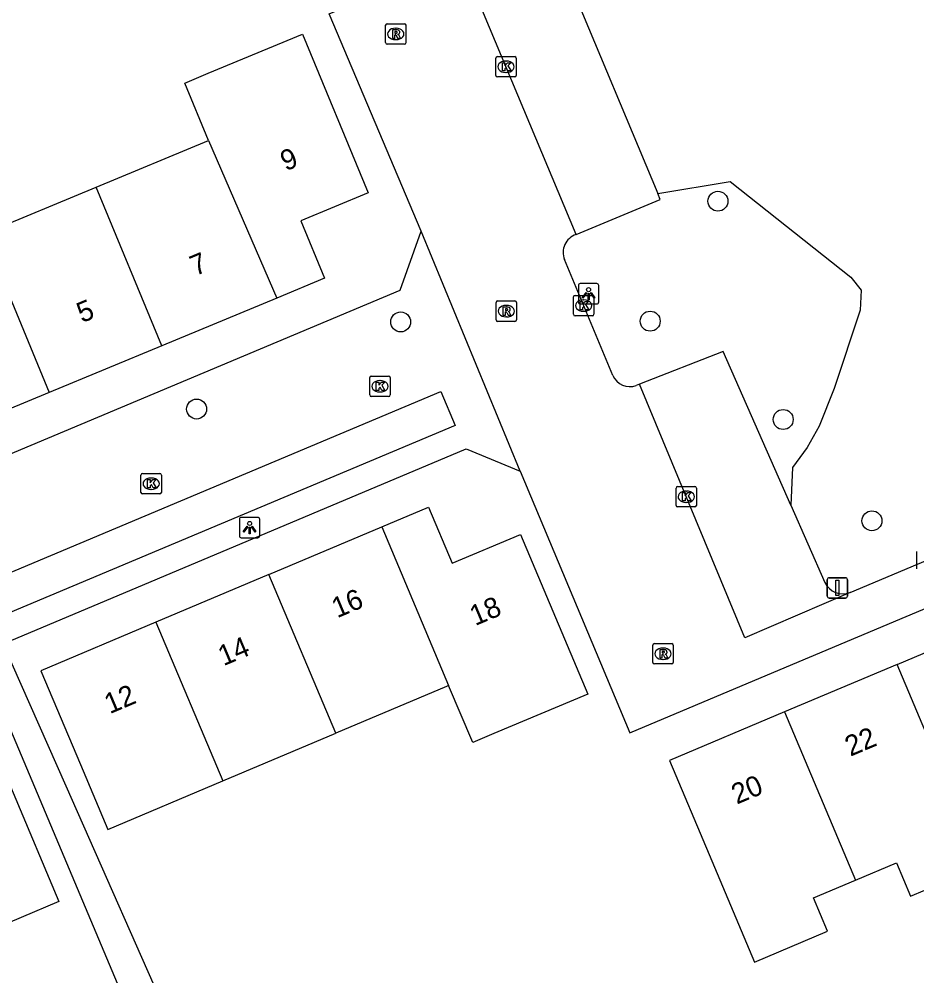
# Model space of a CAD drawing. Extents: x 157767 to 159171, y 387842 to 389425.
# Drawn here: x 158884.47 to 158928.51, y 388418.63 to 388465.56 of the extents above; entities that cross this region are included whole.
import ezdxf

# ---------------------------------------------------------------- set-up
doc = ezdxf.new("R2010")
doc.units = 0
for name, color, linetype in [('IMGEO_Afsluitpaal', 7, 'Continuous'), ('IMGEO_Boom', 7, 'Continuous'), ('IMGEO_Groenvoorziening', 7, 'Continuous'), ('IMGEO_Kolk', 7, 'Continuous'), ('IMGEO_Lichtpunt', 7, 'Continuous'), ('IMGEO_Pand', 7, 'Continuous'), ('IMGEO_Pand_nummerreeks', 7, 'Continuous'), ('IMGEO_Parkeervlak_open', 7, 'Continuous'), ('IMGEO_Rioolput', 7, 'Continuous'), ('IMGEO_Voetpad_open', 7, 'Continuous')]:
    doc.layers.add(name, color=color, linetype=linetype)

msp = doc.modelspace()

# ---------------------------------------------------------------- linework, layer by layer
at = {"layer": 'IMGEO_Afsluitpaal'}
for p, q in [((158924.111, 388437.256), (158924.111, 388438.056)), ((158924.111, 388438.056), (158924.111, 388437.256)), ((158924.211, 388438.156), (158925.001, 388438.156)), ((158925.001, 388438.156), (158924.211, 388438.156)), ((158925.101, 388438.056), (158925.101, 388437.256)), ((158925.101, 388437.256), (158925.101, 388438.056)), ((158925.001, 388437.156), (158924.211, 388437.156)), ((158924.211, 388437.156), (158925.001, 388437.156))]:
    msp.add_line(p, q, dxfattribs=at)
msp.add_lwpolyline([(158924.531, 388438.031), (158924.681, 388438.031), (158924.681, 388437.281), (158924.531, 388437.281), (158924.531, 388438.031)], dxfattribs=at)
for centre, start, end in [((158924.211, 388438.056), 90, 180), ((158924.211, 388438.056), 90, 180), ((158925.001, 388438.056), 0, 90), ((158925.001, 388438.056), 360, 90), ((158924.211, 388437.256), 180, 270), ((158924.211, 388437.256), 180, 270), ((158925.001, 388437.256), 270, 0), ((158925.001, 388437.256), 270, 0)]:
    msp.add_arc(centre, 0.1, start, end, dxfattribs=at)
at = {"layer": 'IMGEO_Boom'}
for centre in [(158918.749, 388456.625), (158903.188, 388450.704), (158915.426, 388450.741), (158893.178, 388446.43), (158921.95, 388445.918), (158926.302, 388440.949)]:
    msp.add_circle(centre, 0.489, dxfattribs=at)
at = {"layer": 'IMGEO_Groenvoorziening'}
msp.add_lwpolyline([(158915.796, 388456.998), (158919.347, 388457.588), (158925.262, 388452.894), (158925.768, 388452.257), (158925.726, 388451.279), (158924.456, 388447.434), (158923.717, 388445.593), (158923.117, 388444.545), (158922.41, 388443.566), (158922.331, 388441.711)], dxfattribs=at)
at = {"layer": 'IMGEO_Kolk'}
for p, q in [((158907.854, 388462.793), (158907.854, 388463.645)), ((158907.929, 388463.719), (158908.781, 388463.719)), ((158908.855, 388463.645), (158908.855, 388462.793)), ((158908.342, 388463.499), (158908.367, 388463.499)), ((158908.781, 388462.719), (158907.929, 388462.719)), ((158908.365, 388462.939), (158908.34, 388462.939)), ((158911.663, 388451.078), (158911.663, 388451.93)), ((158911.738, 388452.004), (158912.59, 388452.004)), ((158912.664, 388451.93), (158912.664, 388451.078)), ((158912.151, 388451.784), (158912.176, 388451.784)), ((158912.59, 388451.004), (158911.738, 388451.004)), ((158912.174, 388451.224), (158912.149, 388451.224)), ((158901.669, 388447.12), (158901.669, 388447.972)), ((158901.744, 388448.046), (158902.596, 388448.046)), ((158902.157, 388447.826), (158902.182, 388447.826)), ((158902.67, 388447.972), (158902.67, 388447.12)), ((158902.18, 388447.266), (158902.155, 388447.266)), ((158902.596, 388447.046), (158901.744, 388447.046)), ((158890.45, 388442.342), (158890.45, 388443.194)), ((158890.525, 388443.268), (158891.377, 388443.268)), ((158890.938, 388443.048), (158890.963, 388443.048)), ((158891.451, 388443.194), (158891.451, 388442.342)), ((158916.693, 388441.704), (158916.693, 388442.556)), ((158916.768, 388442.63), (158917.62, 388442.63)), ((158917.694, 388442.556), (158917.694, 388441.704)), ((158891.377, 388442.268), (158890.525, 388442.268)), ((158890.961, 388442.488), (158890.936, 388442.488)), ((158917.181, 388442.41), (158917.206, 388442.41)), ((158917.62, 388441.63), (158916.768, 388441.63)), ((158917.204, 388441.85), (158917.179, 388441.85)), ((158928.505, 388438.596), (158928.505, 388439.448))]:
    msp.add_line(p, q, dxfattribs=at)
for points in [[(158907.854, 388462.793), (158907.854, 388463.645)], [(158907.929, 388463.719), (158908.781, 388463.719)], [(158908.855, 388463.645), (158908.855, 388462.793)], [(158908.175, 388463.419), (158908.298, 388463.419), (158908.298, 388463.268), (158908.428, 388463.419), (158908.592, 388463.419), (158908.446, 388463.268), (158908.599, 388463.019), (158908.447, 388463.019), (158908.362, 388463.183), (158908.298, 388463.116), (158908.298, 388463.019), (158908.175, 388463.019), (158908.175, 388463.419)], [(158908.781, 388462.719), (158907.929, 388462.719)], [(158911.663, 388451.078), (158911.663, 388451.93)], [(158911.738, 388452.004), (158912.59, 388452.004)], [(158912.664, 388451.93), (158912.664, 388451.078)], [(158911.984, 388451.704), (158912.107, 388451.704), (158912.107, 388451.553), (158912.237, 388451.704), (158912.401, 388451.704), (158912.255, 388451.553), (158912.408, 388451.304), (158912.256, 388451.304), (158912.171, 388451.468), (158912.107, 388451.401), (158912.107, 388451.304), (158911.984, 388451.304), (158911.984, 388451.704)], [(158912.59, 388451.004), (158911.738, 388451.004)], [(158901.669, 388447.12), (158901.669, 388447.972)], [(158901.744, 388448.046), (158902.596, 388448.046)], [(158901.99, 388447.746), (158902.113, 388447.746), (158902.113, 388447.595), (158902.243, 388447.746), (158902.407, 388447.746), (158902.261, 388447.595), (158902.414, 388447.346), (158902.262, 388447.346), (158902.177, 388447.51), (158902.113, 388447.443), (158902.113, 388447.346), (158901.99, 388447.346), (158901.99, 388447.746)], [(158902.67, 388447.972), (158902.67, 388447.12)], [(158902.596, 388447.046), (158901.744, 388447.046)], [(158890.45, 388442.342), (158890.45, 388443.194)], [(158890.525, 388443.268), (158891.377, 388443.268)], [(158891.451, 388443.194), (158891.451, 388442.342)], [(158890.771, 388442.968), (158890.894, 388442.968), (158890.894, 388442.817), (158891.024, 388442.968), (158891.188, 388442.968), (158891.042, 388442.817), (158891.195, 388442.568), (158891.043, 388442.568), (158890.958, 388442.732), (158890.894, 388442.665), (158890.894, 388442.568), (158890.771, 388442.568), (158890.771, 388442.968)], [(158916.693, 388441.704), (158916.693, 388442.556)], [(158916.768, 388442.63), (158917.62, 388442.63)], [(158917.694, 388442.556), (158917.694, 388441.704)], [(158891.377, 388442.268), (158890.525, 388442.268)], [(158917.014, 388442.33), (158917.137, 388442.33), (158917.137, 388442.179), (158917.267, 388442.33), (158917.431, 388442.33), (158917.285, 388442.179), (158917.438, 388441.93), (158917.286, 388441.93), (158917.201, 388442.094), (158917.137, 388442.027), (158917.137, 388441.93), (158917.014, 388441.93), (158917.014, 388442.33)], [(158917.62, 388441.63), (158916.768, 388441.63)], [(158928.505, 388438.596), (158928.505, 388439.448)]]:
    msp.add_lwpolyline(points, dxfattribs=at)
for centre, start, end in [((158907.931, 388463.643), 91.552, 178.448), ((158907.931, 388463.643), 91.552, 178.448), ((158908.779, 388463.643), 1.552, 88.448), ((158908.779, 388463.643), 1.552, 88.448), ((158907.931, 388462.795), 181.552, 268.448), ((158907.931, 388462.795), 181.552, 268.448), ((158908.779, 388462.795), 271.552, 358.448), ((158908.779, 388462.795), 271.552, 358.448), ((158911.74, 388451.928), 91.552, 178.448), ((158911.74, 388451.928), 91.552, 178.448), ((158912.588, 388451.928), 1.552, 88.448), ((158912.588, 388451.928), 1.552, 88.448), ((158911.74, 388451.08), 181.552, 268.448), ((158911.74, 388451.08), 181.552, 268.448), ((158912.588, 388451.08), 271.552, 358.448), ((158912.588, 388451.08), 271.552, 358.448), ((158901.746, 388447.97), 91.552, 178.448), ((158901.746, 388447.97), 91.552, 178.448), ((158902.594, 388447.97), 1.552, 88.448), ((158902.594, 388447.97), 1.552, 88.448), ((158901.746, 388447.122), 181.552, 268.448), ((158901.746, 388447.122), 181.552, 268.448), ((158902.594, 388447.122), 271.552, 358.448), ((158902.594, 388447.122), 271.552, 358.448), ((158890.527, 388443.192), 91.552, 178.448), ((158890.527, 388443.192), 91.552, 178.448), ((158891.375, 388443.192), 1.552, 88.448), ((158891.375, 388443.192), 1.552, 88.448), ((158916.77, 388442.554), 91.552, 178.448), ((158916.77, 388442.554), 91.552, 178.448), ((158917.618, 388442.554), 1.552, 88.448), ((158917.618, 388442.554), 1.552, 88.448), ((158890.527, 388442.344), 181.552, 268.448), ((158890.527, 388442.344), 181.552, 268.448), ((158891.375, 388442.344), 271.552, 358.448), ((158891.375, 388442.344), 271.552, 358.448), ((158916.77, 388441.706), 181.552, 268.448), ((158916.77, 388441.706), 181.552, 268.448), ((158917.618, 388441.706), 271.552, 358.448), ((158917.618, 388441.706), 271.552, 358.448)]:
    msp.add_arc(centre, 0.0765, start, end, dxfattribs=at)
for centre, major_axis, ratio, start_param, end_param in [((158908.341, 388463.219), (-0.387, 0.002), 0.722429, 4.712389, 7.853982), ((158908.366, 388463.219), (-0.39, 0.002), 0.717154, 1.570796, 4.712389), ((158912.15, 388451.504), (-0.387, 0.002), 0.722429, 4.712389, 7.853982), ((158912.175, 388451.504), (-0.39, 0.002), 0.717154, 1.570796, 4.712389), ((158902.156, 388447.546), (-0.387, 0.002), 0.722429, 4.712389, 7.853982), ((158902.181, 388447.546), (-0.39, 0.002), 0.717154, 1.570796, 4.712389), ((158890.937, 388442.768), (-0.387, 0.002), 0.722429, 4.712389, 7.853982), ((158890.962, 388442.768), (-0.39, 0.002), 0.717154, 1.570796, 4.712389), ((158917.18, 388442.13), (-0.387, 0.002), 0.722429, 4.712389, 7.853982), ((158917.205, 388442.13), (-0.39, 0.002), 0.717154, 1.570796, 4.712389)]:
    msp.add_ellipse(centre, major_axis=major_axis, ratio=ratio, start_param=start_param, end_param=end_param, dxfattribs=at)
at = {"layer": 'IMGEO_Lichtpunt'}
for p, q in [((158911.904, 388452.488), (158911.904, 388451.681)), ((158911.904, 388452.488), (158911.904, 388451.681)), ((158912.806, 388452.583), (158911.998, 388452.583)), ((158912.806, 388452.583), (158911.998, 388452.583)), ((158912.9, 388451.681), (158912.9, 388452.488)), ((158912.9, 388451.681), (158912.9, 388452.488)), ((158911.998, 388451.587), (158912.806, 388451.587)), ((158911.998, 388451.587), (158912.806, 388451.587)), ((158896.179, 388441.115), (158895.371, 388441.115)), ((158896.179, 388441.115), (158895.371, 388441.115)), ((158895.277, 388441.02), (158895.277, 388440.213)), ((158895.277, 388441.02), (158895.277, 388440.213)), ((158896.273, 388440.213), (158896.273, 388441.02)), ((158896.273, 388440.213), (158896.273, 388441.02)), ((158895.371, 388440.119), (158896.179, 388440.119)), ((158895.371, 388440.119), (158896.179, 388440.119))]:
    msp.add_line(p, q, dxfattribs=at)
for points in [[(158912.278, 388452.152), (158912.317, 388452.124), (158912.129, 388451.862), (158912.091, 388451.889), (158912.278, 388452.152)], [(158912.38, 388452.104), (158912.427, 388452.104), (158912.427, 388451.782), (158912.38, 388451.782), (158912.38, 388452.104)], [(158912.49, 388452.124), (158912.528, 388452.151), (158912.715, 388451.889), (158912.676, 388451.861), (158912.49, 388452.124)], [(158895.651, 388440.684), (158895.69, 388440.656), (158895.502, 388440.394), (158895.464, 388440.421), (158895.651, 388440.684)], [(158895.753, 388440.636), (158895.8, 388440.636), (158895.8, 388440.314), (158895.753, 388440.314), (158895.753, 388440.636)], [(158895.863, 388440.656), (158895.901, 388440.683), (158896.088, 388440.421), (158896.049, 388440.393), (158895.863, 388440.656)]]:
    msp.add_lwpolyline(points, dxfattribs=at)
for centre in [(158912.403, 388452.286), (158895.776, 388440.818)]:
    msp.add_circle(centre, 0.0994, dxfattribs=at)
for centre, start, end in [((158911.998, 388452.488), 90, 180), ((158911.998, 388452.488), 90, 180), ((158912.806, 388452.488), 0, 90), ((158912.806, 388452.488), 0, 90), ((158911.998, 388451.681), 180, 270), ((158911.998, 388451.681), 180, 270), ((158912.806, 388451.681), 270, 0), ((158912.806, 388451.681), 270, 360), ((158895.371, 388441.02), 90, 180), ((158895.371, 388441.02), 90, 180), ((158896.179, 388441.02), 0, 90), ((158896.179, 388441.02), 0, 90), ((158895.371, 388440.213), 180, 270), ((158895.371, 388440.213), 180, 270), ((158896.179, 388440.213), 270, 0), ((158896.179, 388440.213), 270, 360)]:
    msp.add_arc(centre, 0.0946, start, end, dxfattribs=at)
at = {"layer": 'IMGEO_Pand'}
for points in [[(158893.769, 388459.603), (158892.6, 388462.421), (158893.749, 388462.898), (158898.367, 388464.813), (158901.593, 388457.036), (158898.285, 388455.664), (158899.453, 388452.848), (158897.109, 388451.876)], [(158888.245, 388457.311), (158893.769, 388459.603)], [(158893.769, 388459.603), (158897.109, 388451.876)], [(158882.718, 388455.018), (158888.245, 388457.311)], [(158891.47, 388449.536), (158888.245, 388457.311)], [(158882.718, 388455.018), (158885.944, 388447.243)], [(158897.109, 388451.876), (158891.47, 388449.536)], [(158891.47, 388449.536), (158885.944, 388447.243)], [(158885.944, 388447.243), (158880.418, 388444.951)], [(158902.259, 388440.647), (158904.555, 388441.616), (158905.715, 388438.867), (158909.065, 388440.28), (158912.368, 388432.45), (158907.762, 388430.507), (158906.72, 388430.067), (158905.539, 388432.868)], [(158896.722, 388438.312), (158902.259, 388440.647)], [(158902.259, 388440.647), (158905.539, 388432.868)], [(158896.722, 388438.312), (158891.185, 388435.976)], [(158900.002, 388430.532), (158896.722, 388438.312)], [(158891.185, 388435.976), (158885.536, 388433.593), (158887.479, 388428.987), (158888.817, 388425.814), (158894.464, 388428.196)], [(158891.185, 388435.976), (158894.464, 388428.196)], [(158927.542, 388433.903), (158933.073, 388436.236)], [(158927.542, 388433.903), (158922.011, 388431.57)], [(158931.715, 388424.011), (158927.542, 388433.903)], [(158905.539, 388432.868), (158905.439, 388432.826), (158900.002, 388430.532)], [(158876.577, 388429.828), (158882.232, 388432.213), (158884.175, 388427.607), (158886.426, 388422.272), (158882.706, 388420.702), (158882.014, 388422.343), (158880.079, 388421.526)], [(158922.011, 388431.57), (158916.369, 388429.19), (158918.312, 388424.584), (158920.541, 388419.299), (158924.13, 388420.813), (158923.435, 388422.461), (158925.488, 388423.327)], [(158922.011, 388431.57), (158925.488, 388423.327)], [(158894.464, 388428.196), (158900.002, 388430.532)], [(158925.488, 388423.327), (158927.504, 388424.177), (158928.2, 388422.528), (158931.715, 388424.011)]]:
    msp.add_lwpolyline(points, dxfattribs=at)
at = {"layer": 'IMGEO_Parkeervlak_open'}
for points in [[(158911.433, 388467.456), (158915.796, 388456.998)], [(158911.79, 388454.986), (158915.916, 388456.71), (158915.796, 388456.998)], [(158922.331, 388441.711), (158919.005, 388449.257), (158914.905, 388447.654)], [(158922.331, 388441.711), (158923.999, 388437.927)]]:
    msp.add_lwpolyline(points, dxfattribs=at)
msp.add_arc((158924.866, 388438.31), 0.948, 203.8158, 292.7897, dxfattribs=at)
at = {"layer": 'IMGEO_Rioolput'}
for p, q in [((158902.447, 388464.403), (158902.447, 388465.255)), ((158902.522, 388465.329), (158903.374, 388465.329)), ((158902.935, 388465.109), (158902.96, 388465.109)), ((158903.448, 388465.255), (158903.448, 388464.403)), ((158903.374, 388464.329), (158902.522, 388464.329)), ((158902.958, 388464.549), (158902.933, 388464.549)), ((158907.867, 388450.806), (158907.867, 388451.658)), ((158907.942, 388451.732), (158908.794, 388451.732)), ((158908.355, 388451.512), (158908.38, 388451.512)), ((158908.868, 388451.658), (158908.868, 388450.806)), ((158908.794, 388450.732), (158907.942, 388450.732)), ((158908.378, 388450.952), (158908.353, 388450.952)), ((158915.556, 388434), (158915.556, 388434.852)), ((158915.631, 388434.926), (158916.483, 388434.926)), ((158916.044, 388434.706), (158916.069, 388434.706)), ((158916.557, 388434.852), (158916.557, 388434)), ((158916.067, 388434.146), (158916.042, 388434.146)), ((158916.483, 388433.926), (158915.631, 388433.926))]:
    msp.add_line(p, q, dxfattribs=at)
for points in [[(158902.447, 388464.403), (158902.447, 388465.255)], [(158902.522, 388465.329), (158903.374, 388465.329)], [(158903.448, 388465.255), (158903.448, 388464.403)], [(158903.036, 388465.027), (158902.784, 388465.029), (158902.784, 388464.629)], [(158902.784, 388464.629), (158902.908, 388464.629), (158902.908, 388464.791), (158902.919, 388464.791)], [(158902.962, 388464.948), (158902.908, 388464.948), (158902.908, 388464.867)], [(158902.908, 388464.867), (158902.96, 388464.867)], [(158902.966, 388464.762), (158903.037, 388464.629), (158903.177, 388464.629), (158903.112, 388464.755)], [(158903.374, 388464.329), (158902.522, 388464.329)], [(158907.867, 388450.806), (158907.867, 388451.658)], [(158907.942, 388451.732), (158908.794, 388451.732)], [(158908.456, 388451.43), (158908.204, 388451.432), (158908.204, 388451.032)], [(158908.868, 388451.658), (158908.868, 388450.806)], [(158908.204, 388451.032), (158908.328, 388451.032), (158908.328, 388451.194), (158908.339, 388451.194)], [(158908.382, 388451.351), (158908.328, 388451.351), (158908.328, 388451.27)], [(158908.328, 388451.27), (158908.38, 388451.27)], [(158908.386, 388451.165), (158908.457, 388451.032), (158908.597, 388451.032), (158908.532, 388451.158)], [(158908.794, 388450.732), (158907.942, 388450.732)], [(158915.556, 388434), (158915.556, 388434.852)], [(158915.631, 388434.926), (158916.483, 388434.926)], [(158916.145, 388434.624), (158915.893, 388434.626), (158915.893, 388434.226)], [(158916.071, 388434.545), (158916.017, 388434.545), (158916.017, 388434.464)], [(158916.557, 388434.852), (158916.557, 388434)], [(158915.893, 388434.226), (158916.017, 388434.226), (158916.017, 388434.388), (158916.028, 388434.388)], [(158916.017, 388434.464), (158916.069, 388434.464)], [(158916.075, 388434.359), (158916.146, 388434.226), (158916.286, 388434.226), (158916.221, 388434.352)], [(158916.483, 388433.926), (158915.631, 388433.926)]]:
    msp.add_lwpolyline(points, dxfattribs=at)
for centre, radius, start, end in [((158902.524, 388465.253), 0.0765, 91.552, 178.448), ((158902.524, 388465.253), 0.0765, 91.552, 178.448), ((158903.372, 388465.253), 0.0765, 1.552, 88.448), ((158903.372, 388465.253), 0.0765, 1.552, 88.448), ((158902.918, 388464.738), 0.0533, 26.0293, 88.6989), ((158902.944, 388465.056), 0.19, 274.7715, 282.9687), ((158902.968, 388464.852), 0.0964, 77.0061, 93.1865), ((158902.982, 388464.909), 0.0378, 276.6634, 79.6772), ((158903.035, 388464.917), 0.109, 350.3612, 89.416), ((158903.033, 388464.917), 0.112, 277.5842, 350.9817), ((158903.017, 388464.702), 0.108, 29.5134, 73.7905), ((158902.524, 388464.405), 0.0765, 181.552, 268.448), ((158902.524, 388464.405), 0.0765, 181.552, 268.448), ((158903.372, 388464.405), 0.0765, 271.552, 358.448), ((158903.372, 388464.405), 0.0765, 271.552, 358.448), ((158907.944, 388451.656), 0.0765, 91.552, 178.448), ((158907.944, 388451.656), 0.0765, 91.552, 178.448), ((158908.455, 388451.32), 0.109, 350.3612, 89.416), ((158908.792, 388451.656), 0.0765, 1.552, 88.448), ((158908.792, 388451.656), 0.0765, 1.552, 88.448), ((158908.338, 388451.141), 0.0533, 26.0293, 88.6989), ((158908.364, 388451.459), 0.19, 274.7715, 282.9687), ((158908.388, 388451.255), 0.0964, 77.0061, 93.1865), ((158908.402, 388451.312), 0.0378, 276.6634, 79.6772), ((158908.453, 388451.32), 0.112, 277.5842, 350.9817), ((158908.437, 388451.105), 0.108, 29.5134, 73.7905), ((158907.944, 388450.808), 0.0765, 181.552, 268.448), ((158907.944, 388450.808), 0.0765, 181.552, 268.448), ((158908.792, 388450.808), 0.0765, 271.552, 358.448), ((158908.792, 388450.808), 0.0765, 271.552, 358.448), ((158915.633, 388434.85), 0.0765, 91.552, 178.448), ((158915.633, 388434.85), 0.0765, 91.552, 178.448), ((158916.077, 388434.449), 0.0964, 77.0061, 93.1865), ((158916.091, 388434.506), 0.0378, 276.6634, 79.6772), ((158916.144, 388434.514), 0.109, 350.3612, 89.416), ((158916.481, 388434.85), 0.0765, 1.552, 88.448), ((158916.481, 388434.85), 0.0765, 1.552, 88.448), ((158916.027, 388434.335), 0.0533, 26.0293, 88.6989), ((158916.053, 388434.653), 0.19, 274.7715, 282.9687), ((158916.142, 388434.514), 0.112, 277.5842, 350.9817), ((158916.126, 388434.299), 0.108, 29.5134, 73.7905), ((158915.633, 388434.002), 0.0765, 181.552, 268.448), ((158915.633, 388434.002), 0.0765, 181.552, 268.448), ((158916.481, 388434.002), 0.0765, 271.552, 358.448), ((158916.481, 388434.002), 0.0765, 271.552, 358.448)]:
    msp.add_arc(centre, radius, start, end, dxfattribs=at)
for centre, major_axis, ratio, start_param, end_param in [((158902.934, 388464.829), (-0.387, 0.002), 0.722429, 4.712389, 7.853982), ((158902.959, 388464.829), (-0.39, 0.002), 0.717154, 1.570796, 4.712389), ((158908.354, 388451.232), (-0.387, 0.002), 0.722429, 4.712389, 7.853982), ((158908.379, 388451.232), (-0.39, 0.002), 0.717154, 1.570796, 4.712389), ((158916.043, 388434.426), (-0.387, 0.002), 0.722429, 4.712389, 7.853982), ((158916.068, 388434.426), (-0.39, 0.002), 0.717154, 1.570796, 4.712389)]:
    msp.add_ellipse(centre, major_axis=major_axis, ratio=ratio, start_param=start_param, end_param=end_param, dxfattribs=at)
at = {"layer": 'IMGEO_Voetpad_open'}
for points in [[(158904.198, 388455.161), (158899.683, 388465.814), (158906.133, 388468.547), (158929.837, 388478.59)], [(158911.79, 388454.986), (158906.961, 388466.563), (158911.677, 388468.557)], [(158874.609, 388440.274), (158903.16, 388452.266), (158904.198, 388455.161)], [(158909.047, 388443.375), (158904.198, 388455.161)], [(158913.592, 388448.08), (158911.224, 388453.76)], [(158881.068, 388437.17), (158905.163, 388447.292), (158905.862, 388445.627), (158881.767, 388435.505), (158881.068, 388437.17)], [(158914.905, 388447.654), (158914.743, 388447.591)], [(158925.233, 388437.436), (158920.065, 388435.202), (158914.905, 388447.654)], [(158883.689, 388434.919), (158906.396, 388444.484), (158909.047, 388443.375)], [(158909.047, 388443.375), (158914.423, 388430.54), (158920.872, 388433.254), (158944.578, 388443.23)], [(158925.233, 388437.436), (158935.447, 388441.732)], [(158896.145, 388406.125), (158892.217, 388415.61), (158886.775, 388427.932), (158883.689, 388434.919)], [(158889.429, 388417.934), (158882.487, 388434.413)]]:
    msp.add_lwpolyline(points, dxfattribs=at)
for centre, radius, start, end in [((158912.067, 388454.114), 0.915, 107.6552, 202.7827), ((158914.418, 388448.425), 0.895, 202.6507, 291.3131)]:
    msp.add_arc(centre, radius, start, end, dxfattribs=at)

# ---------------------------------------------------------------- texts
at = {"layer": 'IMGEO_Pand_nummerreeks'}
for s, rotation, p in [('9', 22.5263, (158897.548, 388458.086)), ('7', 22.5339, (158893.113, 388452.945)), ('5', 22.5339, (158887.558, 388450.641)), ('16', 22.8725, (158900.07, 388436.162)), ('18', 22.8667, (158906.841, 388435.782)), ('14', 22.8707, (158894.496, 388433.812)), ('12', 22.8707, (158888.918, 388431.46)), ('22', 22.8706, (158925.243, 388429.373)), ('20', 22.8706, (158919.674, 388427.024))]:
    msp.add_text(s, height=1, rotation=rotation, dxfattribs=at).set_placement(p)

doc.saveas('drawing.dxf')
